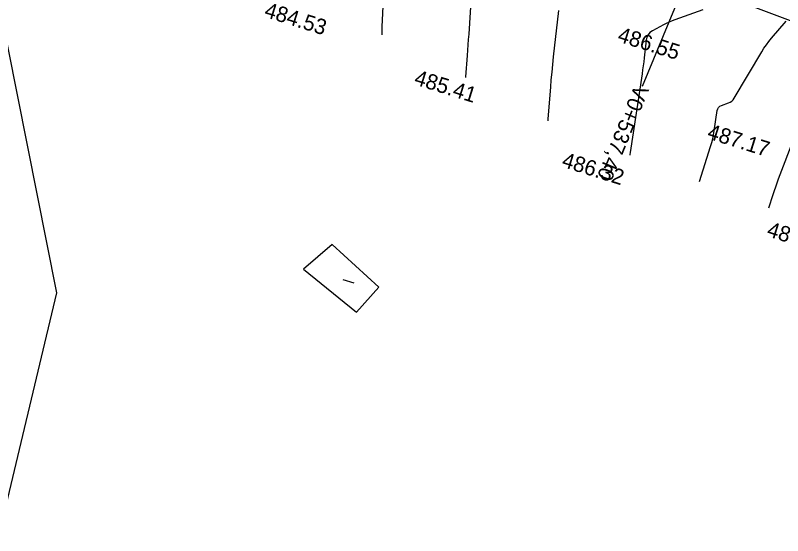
# Model space of a CAD drawing. Extents: x -636600 to -628587, y -1090963 to -1085869.
# Drawn here: x -629419.3 to -629320, y -1087542.1 to -1087474.7 of the extents above; entities that cross this region are included whole.
import ezdxf

# ---------------------------------------------------------------- set-up
doc = ezdxf.new("R2010")
doc.units = 0
for name, color, linetype in [('42', 7, 'Continuous'), ('43', 7, 'Continuous'), ('Ex_Major Contours', 7, 'Continuous'), ('Ex_Minor Contours', 7, 'Continuous'), ('koty_vše', 7, 'Continuous'), ('VRCHOLY', 7, 'Continuous')]:
    doc.layers.add(name, color=color, linetype=linetype)

msp = doc.modelspace()

# ---------------------------------------------------------------- linework, layer by layer
at = {"layer": '42'}
for p, q in [((-629413.943, -1087510.689), (-629425.021, -1087455.473)), ((-629330.734, -1087470.975), (-629280.097, -1087490.011)), ((-629378.284, -1087504.396), (-629381.993, -1087507.616)), ((-629372.252, -1087509.937), (-629378.284, -1087504.396)), ((-629381.993, -1087507.616), (-629375.163, -1087513.186)), ((-629375.163, -1087513.186), (-629372.252, -1087509.937)), ((-629424.037, -1087552.826), (-629413.943, -1087510.689))]:
    msp.add_line(p, q, dxfattribs=at)
at = {"layer": '43'}
msp.add_line((-629376.907, -1087508.933), (-629375.475, -1087509.381), dxfattribs=at)
at = {"layer": 'Ex_Major Contours'}
for points in [[(-629371.534, -1087469.104), (-629371.85, -1087476.219), (-629371.871, -1087477.265)], [(-629321.726, -1087499.659), (-629321.187, -1087497.958), (-629321.019, -1087497.442), (-629320.843, -1087496.929), (-629320.66, -1087496.418), (-629320.469, -1087495.911), (-629318.401, -1087490.536)]]:
    msp.add_lwpolyline(points, dxfattribs=at)
at = {"layer": 'Ex_Minor Contours'}
for points in [[(-629360.996, -1087482.766), (-629360.993, -1087482.72), (-629360.773, -1087479.953), (-629360.719, -1087479.262), (-629360.668, -1087478.57), (-629360.62, -1087477.878), (-629360.574, -1087477.186), (-629360.029, -1087468.637)], [(-629350.336, -1087488.391), (-629350.321, -1087488.147), (-629349.996, -1087484.059), (-629349.913, -1087483.07), (-629349.821, -1087482.081), (-629349.721, -1087481.093), (-629349.612, -1087480.106), (-629348.929, -1087474.127)], [(-629330.304, -1087474.007), (-629333.896, -1087475.306), (-629334.276, -1087475.452), (-629334.651, -1087475.611), (-629335.02, -1087475.785), (-629335.382, -1087475.972), (-629336.818, -1087476.749), (-629337.138, -1087476.97), (-629337.38, -1087477.244), (-629337.544, -1087477.57), (-629337.629, -1087477.949), (-629337.89, -1087480.234), (-629337.952, -1087480.75), (-629338.017, -1087481.265), (-629338.088, -1087481.779), (-629338.163, -1087482.293), (-629339.7, -1087492.51), (-629339.741, -1087492.755), (-629339.763, -1087492.856)], [(-629330.729, -1087496.263), (-629329.288, -1087491.719), (-629329.139, -1087491.218), (-629329.011, -1087490.712), (-629328.903, -1087490.201), (-629328.815, -1087489.686), (-629328.422, -1087487.068), (-629328.361, -1087486.844), (-629328.251, -1087486.66), (-629328.092, -1087486.516), (-629327.884, -1087486.412), (-629326.955, -1087486.076), (-629326.737, -1087485.976), (-629326.544, -1087485.844), (-629326.378, -1087485.68), (-629326.239, -1087485.484), (-629322.651, -1087479.442), (-629322.367, -1087478.987), (-629322.063, -1087478.547), (-629321.739, -1087478.121), (-629321.396, -1087477.709), (-629319.475, -1087475.511)]]:
    msp.add_lwpolyline(points, dxfattribs=at)
at = {"layer": 'VRCHOLY'}
msp.add_lwpolyline([(-629330.52, -1087465.473), (-629338.141, -1087483.964)], dxfattribs=at)

# ---------------------------------------------------------------- texts
at = {"layer": 'koty_vše'}
for s, p in [('484.53', (-629387.207, -1087474.893)), ('486.55', (-629341.455, -1087478.092)), ('485.41', (-629367.799, -1087483.649)), ('487.17', (-629329.829, -1087490.65)), ('486.32', (-629348.681, -1087494.315)), ('487.78', (-629322.118, -1087503.305))]:
    msp.add_text(s, height=2, rotation=342.65032, dxfattribs=at).set_placement(p)
at = {"layer": 'VRCHOLY'}
msp.add_text('V0+537,40', height=2, rotation=247.59962, dxfattribs=at).set_placement((-629339.066, -1087483.583))

doc.saveas('drawing.dxf')
